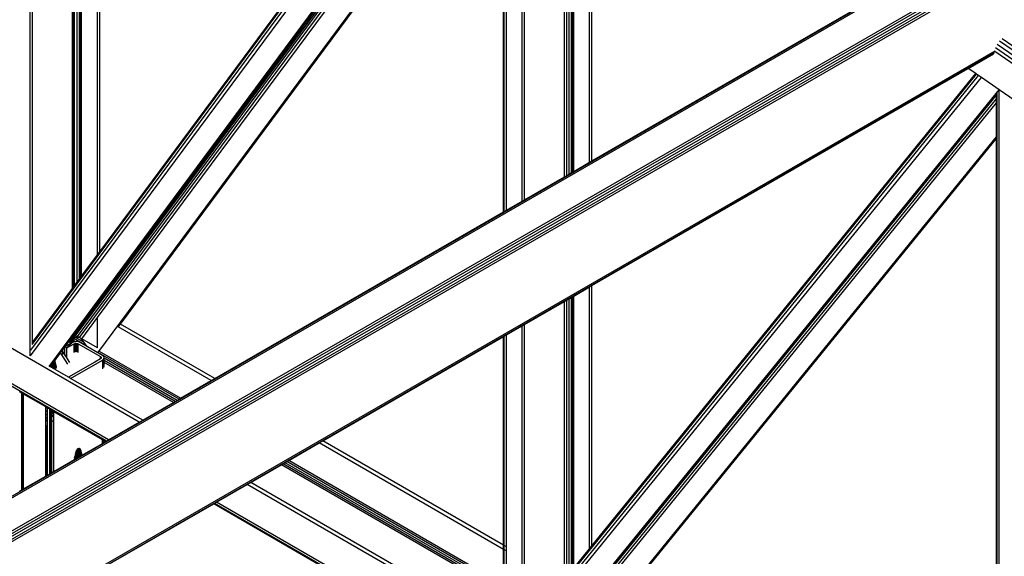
# Model space of a CAD drawing. Header units: millimetres. Extents: x 10 to 1250, y -62 to 528.
# Tile 768 of 909: x 621.894 to 622.999, y 522.478 to 523.08. Entities that reach past the tile are written whole.
import ezdxf

# ---------------------------------------------------------------- set-up
doc = ezdxf.new("R2010")
doc.units = ezdxf.units.MM
doc.header["$LTSCALE"] = 0.05

msp = doc.modelspace()

# ---------------------------------------------------------------- linework, layer by layer
at = {"color": 8}
for p, q in [((621.906, 522.7029), (621.906, 523.7552)), ((621.9085, 522.7179), (621.9085, 523.7535)), ((621.9535, 522.7785), (621.9535, 523.7223)), ((621.9544, 522.7798), (621.9544, 523.7217)), ((621.9558, 522.7817), (621.9558, 523.7207)), ((621.9586, 522.7854), (621.9586, 523.7188)), ((621.9613, 522.7891), (621.9613, 523.7169)), ((621.9627, 522.791), (621.9627, 523.7159)), ((621.9637, 522.7923), (621.9637, 523.7153)), ((621.9815, 522.8163), (621.9815, 523.7029)), ((621.984, 522.8197), (621.984, 523.7011)), ((621.9082, 522.7157), (622.4166, 523.4014)), ((621.984, 522.8197), (622.4157, 523.4021)), ((621.9063, 522.7027), (622.4217, 523.3979)), ((621.9066, 522.7091), (622.4187, 523.4)), ((621.9271, 522.6907), (622.4405, 523.3833)), ((621.9528, 522.7235), (622.4374, 523.3771)), ((621.954, 522.7241), (622.4374, 523.3762)), ((621.9563, 522.7248), (622.4374, 523.3738)), ((621.9589, 522.7246), (622.4374, 523.37)), ((622.4584, 522.8766), (622.4584, 523.3725)), ((622.4609, 522.8781), (622.4609, 523.3708)), ((621.9614, 522.7234), (622.4374, 523.3655)), ((621.9815, 522.7458), (622.4374, 523.3608)), ((622.5059, 522.904), (622.5059, 523.3396)), ((622.5082, 522.9054), (622.5082, 523.338)), ((622.511, 522.907), (622.511, 523.3361)), ((622.5137, 522.9086), (622.5137, 523.3342)), ((622.5151, 522.9094), (622.5151, 523.3332)), ((622.5161, 522.9099), (622.5161, 523.3325)), ((621.9819, 522.7063), (622.4374, 523.3208)), ((622.0072, 522.7385), (622.4374, 523.3188)), ((622.4374, 522.8645), (622.4374, 523.3188)), ((622.4382, 522.865), (622.4382, 523.3199)), ((622.4405, 522.8663), (622.4405, 523.3231)), ((622.5339, 522.9202), (622.5339, 523.3202)), ((622.5364, 522.9217), (622.5364, 523.3184)), ((622.0283, 522.6283), (620.9336, 523.2604)), ((621.9915, 522.6071), (620.8968, 523.2391)), ((621.994, 522.6085), (620.8993, 523.2405)), ((620.2154, 521.581), (622.9683, 523.1704)), ((620.2174, 521.5803), (622.9683, 523.1686)), ((620.2495, 521.5618), (622.9945, 523.1466)), ((620.2515, 521.5602), (622.9972, 523.1454)), ((620.2531, 521.5579), (622.9993, 523.1434)), ((620.2543, 521.5553), (623.0021, 523.1418)), ((620.2546, 521.5528), (623.0023, 523.1392)), ((622.5364, 522.9217), (622.8488, 523.102)), ((624.0003, 522.3638), (622.9971, 523.0588)), ((623.9882, 522.3568), (622.9896, 523.0487)), ((623.9924, 522.3592), (622.9914, 523.0527)), ((623.9966, 522.3616), (622.994, 523.0563)), ((620.2994, 521.4926), (622.9892, 523.0455)), ((620.3008, 521.4916), (622.9886, 523.0434)), ((622.959, 523.0257), (622.9875, 523.0421)), ((623.9848, 522.3548), (622.9889, 523.0448)), ((622.5364, 522.7817), (622.959, 523.0257)), ((622.9674, 523.0198), (622.959, 523.0257)), ((622.4584, 522.3913), (622.9684, 523.0191)), ((622.4584, 522.3871), (622.9706, 523.0176)), ((622.4599, 522.3831), (622.9737, 523.0155)), ((622.5364, 522.4893), (622.9674, 523.0198)), ((622.9684, 523.0191), (622.9674, 523.0198)), ((622.9706, 523.0176), (622.9684, 523.0191)), ((622.9737, 523.0155), (622.9706, 523.0176)), ((622.9936, 523.0017), (622.9737, 523.0155)), ((622.4811, 522.3709), (622.9936, 523.0017)), ((622.5108, 522.4058), (622.9906, 522.9964)), ((622.5113, 522.4057), (622.9906, 522.9957)), ((622.9906, 522.9964), (622.9915, 522.9974)), ((622.9906, 522.9957), (622.9915, 522.9967)), ((622.9906, 522.9964), (622.9906, 522.9966)), ((622.9906, 522.9957), (622.9906, 522.9964)), ((622.9906, 522.9914), (622.9906, 522.9957)), ((622.9906, 522.9914), (622.9915, 522.9924)), ((622.9915, 522.9974), (622.9915, 522.9987)), ((622.9915, 522.9967), (622.9915, 522.9974)), ((622.9915, 522.9924), (622.9915, 522.9967)), ((622.9915, 522.988), (622.9915, 522.9924)), ((622.9938, 523.0016), (622.9936, 523.0017)), ((622.9938, 522.0749), (622.9938, 523.0016)), ((623.0116, 522.9892), (622.9938, 523.0016)), ((622.5138, 522.4045), (622.9906, 522.9914)), ((622.5339, 522.4248), (622.9906, 522.987)), ((622.9906, 522.987), (622.9906, 522.9914)), ((622.9906, 522.987), (622.9915, 522.988)), ((622.9906, 522.9487), (622.9906, 522.987)), ((622.9915, 522.9497), (622.9915, 522.988)), ((622.5325, 522.3849), (622.9906, 522.9487)), ((622.9906, 522.9487), (622.9915, 522.9497)), ((622.9906, 522.9471), (622.9906, 522.9487)), ((622.9906, 522.9471), (622.9915, 522.9481)), ((622.9915, 522.9481), (622.9915, 522.9497)), ((622.9915, 522.1703), (622.9915, 522.9481)), ((622.5613, 522.4186), (622.9906, 522.9471)), ((622.9906, 522.1707), (622.9906, 522.9471)), ((622.5161, 522.9099), (622.5339, 522.9202)), ((622.5339, 522.9202), (622.5364, 522.9217)), ((622.4609, 522.8781), (622.5059, 522.904)), ((622.5059, 522.904), (622.5082, 522.9054)), ((622.5082, 522.9054), (622.511, 522.907)), ((622.511, 522.907), (622.5137, 522.9086)), ((622.5137, 522.9086), (622.5151, 522.9094)), ((622.5151, 522.9094), (622.5161, 522.9099)), ((622.4405, 522.8663), (622.4584, 522.8766)), ((622.4584, 522.8766), (622.4609, 522.8781)), ((622.1132, 522.6773), (622.4374, 522.8645)), ((622.4374, 522.8645), (622.4382, 522.865)), ((622.4382, 522.865), (622.4405, 522.8663)), ((621.9637, 522.7923), (621.9815, 522.8163)), ((621.9815, 522.8163), (621.984, 522.8197)), ((621.9544, 522.7798), (621.9558, 522.7817)), ((621.9558, 522.7817), (621.9586, 522.7854)), ((621.9586, 522.7854), (621.9613, 522.7891)), ((621.9613, 522.7891), (621.9627, 522.791)), ((621.9627, 522.791), (621.9637, 522.7923)), ((622.5339, 522.7802), (622.5364, 522.7817)), ((622.5364, 522.4893), (622.5364, 522.7817)), ((621.9085, 522.7179), (621.9535, 522.7785)), ((621.9535, 522.7785), (621.9544, 522.7798)), ((622.5161, 522.7699), (622.5339, 522.7802)), ((622.5339, 522.4862), (622.5339, 522.7802)), ((622.4609, 522.7381), (622.5059, 522.764)), ((622.5059, 522.764), (622.5082, 522.7654)), ((622.5059, 522.4517), (622.5059, 522.764)), ((622.5082, 522.7654), (622.511, 522.767)), ((622.5082, 522.4546), (622.5082, 522.7654)), ((622.511, 522.767), (622.5137, 522.7686)), ((622.511, 522.458), (622.511, 522.767)), ((622.5137, 522.7686), (622.5151, 522.7694)), ((622.5137, 522.4614), (622.5137, 522.7686)), ((622.5151, 522.7694), (622.5161, 522.7699)), ((622.5151, 522.4631), (622.5151, 522.7694)), ((622.5161, 522.4643), (622.5161, 522.7699)), ((621.9639, 522.7221), (621.9815, 522.7458)), ((621.9815, 522.7119), (621.9815, 522.7458)), ((622.0052, 522.7358), (622.0072, 522.7385)), ((622.1132, 522.6773), (622.0072, 522.7385)), ((622.4584, 522.7366), (622.4609, 522.7381)), ((622.4609, 522.3964), (622.4609, 522.7381)), ((622.1092, 522.675), (622.0045, 522.7354)), ((622.4405, 522.7263), (622.4584, 522.7366)), ((622.4584, 522.3932), (622.4584, 522.7366)), ((621.9085, 522.7163), (621.9085, 522.7179)), ((621.9452, 522.7132), (621.9509, 522.7164)), ((621.9457, 522.7138), (621.9485, 522.7177)), ((621.9509, 522.7165), (621.9457, 522.7138)), ((621.9472, 522.7117), (621.9554, 522.7164)), ((621.9509, 522.7154), (621.9472, 522.7117)), ((621.9485, 522.7177), (621.9491, 522.7184)), ((621.9495, 522.7182), (621.9485, 522.7177)), ((621.9491, 522.7184), (621.9502, 522.7199)), ((621.9495, 522.7182), (621.9491, 522.7184)), ((621.9509, 522.719), (621.9495, 522.7182)), ((621.9509, 522.7174), (621.9495, 522.7182)), ((621.9502, 522.7199), (621.9507, 522.7206)), ((621.9509, 522.7195), (621.9502, 522.7199)), ((621.9507, 522.7206), (621.9528, 522.7235)), ((621.9509, 522.7207), (621.9507, 522.7206)), ((621.9515, 522.7211), (621.9509, 522.7207)), ((621.9509, 522.7195), (621.9509, 522.7207)), ((621.9512, 522.7193), (621.9509, 522.7195)), ((621.9509, 522.719), (621.9509, 522.7195)), ((621.9512, 522.7193), (621.9509, 522.719)), ((621.9509, 522.7174), (621.9509, 522.719)), ((621.9516, 522.717), (621.9509, 522.7174)), ((621.9509, 522.7165), (621.9509, 522.7174)), ((621.9516, 522.7169), (621.9509, 522.7165)), ((621.9509, 522.7164), (621.9516, 522.7168)), ((621.9509, 522.7164), (621.9509, 522.7165)), ((621.9509, 522.7154), (621.9509, 522.7163)), ((621.9516, 522.7161), (621.9509, 522.7154)), ((621.9516, 522.7196), (621.9512, 522.7193)), ((621.9516, 522.7191), (621.9512, 522.7193)), ((621.952, 522.7214), (621.9515, 522.7211)), ((621.9515, 522.7211), (621.9516, 522.721)), ((621.9516, 522.721), (621.9518, 522.7203)), ((621.9516, 522.7196), (621.9516, 522.721)), ((621.9518, 522.7203), (621.9516, 522.7196)), ((621.9516, 522.7191), (621.9516, 522.7196)), ((621.9516, 522.717), (621.9516, 522.7191)), ((621.9518, 522.719), (621.9516, 522.7191)), ((621.9516, 522.7169), (621.9516, 522.717)), ((621.9516, 522.7169), (621.9516, 522.717)), ((621.9518, 522.717), (621.9516, 522.7169)), ((621.9517, 522.7169), (621.9516, 522.7169)), ((621.9516, 522.7168), (621.9516, 522.7169)), ((621.9516, 522.7168), (621.9517, 522.7169)), ((621.9516, 522.7169), (621.9516, 522.7169)), ((621.9516, 522.7161), (621.9516, 522.7167)), ((621.9518, 522.7164), (621.9516, 522.7161)), ((621.9517, 522.7169), (621.9518, 522.7169)), ((621.9518, 522.719), (621.9518, 522.7203)), ((621.9518, 522.717), (621.9518, 522.719)), ((621.9531, 522.7182), (621.9518, 522.719)), ((621.9531, 522.7177), (621.9518, 522.717)), ((621.9518, 522.7169), (621.9531, 522.7177)), ((621.9518, 522.7169), (621.9518, 522.717)), ((621.9521, 522.7167), (621.9518, 522.7169)), ((621.9518, 522.7164), (621.9518, 522.7169)), ((621.9521, 522.7167), (621.9518, 522.7164)), ((621.9531, 522.722), (621.952, 522.7214)), ((621.9531, 522.7208), (621.952, 522.7214)), ((621.9531, 522.7177), (621.9521, 522.7167)), ((621.9535, 522.7238), (621.9528, 522.7235)), ((621.9535, 522.7222), (621.9531, 522.722)), ((621.9531, 522.7208), (621.9531, 522.722)), ((621.9531, 522.7182), (621.9531, 522.7208)), ((621.9545, 522.7199), (621.9531, 522.7208)), ((621.9531, 522.7177), (621.9531, 522.7182)), ((621.9535, 522.718), (621.9531, 522.7182)), ((621.9531, 522.7177), (621.9535, 522.718)), ((621.9536, 522.7179), (621.9531, 522.7177)), ((621.954, 522.7241), (621.9535, 522.7238)), ((621.9535, 522.7231), (621.9535, 522.7238)), ((621.9543, 522.7226), (621.9535, 522.7231)), ((621.9535, 522.7226), (621.9535, 522.7231)), ((621.9538, 522.7224), (621.9535, 522.7226)), ((621.9535, 522.7222), (621.9535, 522.7226)), ((621.9538, 522.7224), (621.9535, 522.7222)), ((621.9535, 522.718), (621.9545, 522.7189)), ((621.9536, 522.7179), (621.9535, 522.718)), ((621.9545, 522.7183), (621.9536, 522.7179)), ((621.9543, 522.7226), (621.9538, 522.7224)), ((621.9545, 522.7217), (621.9538, 522.7224)), ((621.9549, 522.7244), (621.954, 522.7241)), ((621.9558, 522.7231), (621.9543, 522.7226)), ((621.9696, 522.7138), (621.9543, 522.7226)), ((621.955, 522.7203), (621.9545, 522.7217)), ((621.9545, 522.7199), (621.9545, 522.7217)), ((621.9545, 522.7189), (621.9545, 522.7199)), ((621.9548, 522.7198), (621.9545, 522.7199)), ((621.9545, 522.7189), (621.9548, 522.7198)), ((621.9545, 522.7183), (621.9545, 522.7189)), ((621.955, 522.7184), (621.9545, 522.7183)), ((621.9548, 522.7198), (621.955, 522.7203)), ((621.955, 522.7197), (621.9548, 522.7198)), ((621.9558, 522.7247), (621.9549, 522.7244)), ((621.9558, 522.7239), (621.9549, 522.7244)), ((621.955, 522.7197), (621.955, 522.7203)), ((621.9567, 522.7187), (621.955, 522.7197)), ((621.955, 522.7184), (621.955, 522.7197)), ((621.9552, 522.7185), (621.955, 522.7184)), ((621.9567, 522.7187), (621.9552, 522.7185)), ((621.9554, 522.7164), (621.9559, 522.7166)), ((621.9554, 522.7148), (621.9554, 522.7164)), ((621.9563, 522.7248), (621.9558, 522.7247)), ((621.9558, 522.7239), (621.9558, 522.7247)), ((621.9558, 522.7231), (621.9558, 522.7239)), ((621.9569, 522.7233), (621.9558, 522.7231)), ((621.9559, 522.7166), (621.9564, 522.7168)), ((621.9564, 522.7163), (621.9559, 522.7166)), ((621.9586, 522.7246), (621.9563, 522.7248)), ((621.9564, 522.7168), (621.9576, 522.717)), ((621.9564, 522.7163), (621.9564, 522.7168)), ((621.9576, 522.7156), (621.9564, 522.7163)), ((621.9564, 522.7142), (621.9564, 522.7163)), ((621.9576, 522.7188), (621.9567, 522.7187)), ((621.9586, 522.7235), (621.9569, 522.7233)), ((621.9665, 522.7177), (621.9569, 522.7233)), ((621.9601, 522.7185), (621.9576, 522.7188)), ((621.9576, 522.717), (621.9589, 522.7168)), ((621.9576, 522.7156), (621.9576, 522.717)), ((621.9576, 522.7135), (621.9576, 522.7156)), ((621.9586, 522.7235), (621.9586, 522.7246)), ((621.9589, 522.7246), (621.9586, 522.7246)), ((621.9613, 522.7231), (621.9586, 522.7235)), ((621.9613, 522.7235), (621.9589, 522.7246)), ((621.9589, 522.7168), (621.9599, 522.7164)), ((621.9589, 522.7149), (621.9589, 522.7168)), ((621.9599, 522.7164), (621.9848, 522.702)), ((621.9599, 522.7143), (621.9599, 522.7164)), ((621.9622, 522.7177), (621.9601, 522.7185)), ((621.9613, 522.7231), (621.9613, 522.7235)), ((621.9614, 522.7234), (621.9613, 522.7235)), ((621.962, 522.7229), (621.9613, 522.7231)), ((621.962, 522.7229), (621.9614, 522.7234)), ((621.9635, 522.7215), (621.962, 522.7229)), ((621.9701, 522.7131), (621.9622, 522.7177)), ((621.9635, 522.7215), (621.9639, 522.7221)), ((621.9665, 522.7177), (621.9635, 522.7215)), ((621.9815, 522.7119), (621.9639, 522.7221)), ((621.9696, 522.7138), (621.9665, 522.7177)), ((622.2344, 522.6073), (622.4374, 522.7245)), ((622.4374, 522.7245), (622.4382, 522.725)), ((622.4374, 522.4902), (622.4374, 522.7245)), ((622.4382, 522.725), (622.4405, 522.7263)), ((622.4382, 522.4897), (622.4382, 522.725)), ((622.4405, 522.4883), (622.4405, 522.7263)), ((621.9358, 522.7005), (621.9399, 522.706)), ((621.9399, 522.706), (621.942, 522.7089)), ((621.9399, 522.706), (621.9478, 522.6936)), ((621.942, 522.7089), (621.9427, 522.7097)), ((621.9427, 522.7078), (621.942, 522.7089)), ((621.9427, 522.7097), (621.945, 522.7129)), ((621.9427, 522.7078), (621.9427, 522.7097)), ((621.9427, 522.7045), (621.9427, 522.7078)), ((621.9449, 522.7042), (621.9427, 522.7078)), ((621.9449, 522.7042), (621.9449, 522.7125)), ((621.9452, 522.7132), (621.945, 522.7129)), ((621.9472, 522.7117), (621.945, 522.7129)), ((621.9452, 522.7132), (621.9457, 522.7138)), ((621.9472, 522.7019), (621.9472, 522.7117)), ((621.9564, 522.7142), (621.9554, 522.7148)), ((621.9554, 522.7067), (621.9554, 522.7148)), ((621.9576, 522.7135), (621.9564, 522.7142)), ((621.9564, 522.7071), (621.9564, 522.7142)), ((621.9576, 522.7072), (621.9576, 522.7135)), ((621.9599, 522.7143), (621.9589, 522.7149)), ((621.9589, 522.7128), (621.9589, 522.7149)), ((621.9599, 522.7122), (621.9589, 522.7128)), ((621.9589, 522.7071), (621.9589, 522.7128)), ((621.9599, 522.7122), (621.9599, 522.7143)), ((621.9599, 522.7067), (621.9599, 522.7122)), ((621.9701, 522.7131), (621.9696, 522.7138)), ((621.9819, 522.7063), (621.9701, 522.7131)), ((621.9825, 522.706), (621.9819, 522.7063)), ((621.9871, 522.7033), (621.9825, 522.706)), ((622.073, 522.6541), (621.9827, 522.7062)), ((622.0748, 522.6552), (621.9839, 522.7076)), ((621.906, 522.7029), (621.906, 522.7029)), ((621.9299, 522.6925), (621.9305, 522.6933)), ((621.9305, 522.6933), (621.931, 522.694)), ((621.9318, 522.6888), (621.9305, 522.6933)), ((621.931, 522.694), (621.9315, 522.6946)), ((621.9326, 522.6882), (621.931, 522.694)), ((621.9315, 522.6946), (621.9319, 522.6952)), ((621.9335, 522.6878), (621.9315, 522.6946)), ((621.9319, 522.6952), (621.9323, 522.6958)), ((621.9341, 522.6877), (621.9319, 522.6952)), ((621.9323, 522.6958), (621.9326, 522.6962)), ((621.9346, 522.6881), (621.9323, 522.6958)), ((621.9326, 522.6962), (621.9329, 522.6966)), ((621.9349, 522.6884), (621.9326, 522.6962)), ((621.9329, 522.6966), (621.9332, 522.6969)), ((621.9352, 522.6889), (621.9329, 522.6966)), ((621.9332, 522.6969), (621.9333, 522.6972)), ((621.9354, 522.6893), (621.9332, 522.6969)), ((621.9333, 522.6972), (621.9334, 522.6973)), ((621.9355, 522.6897), (621.9333, 522.6972)), ((621.9334, 522.6973), (621.9358, 522.7005)), ((621.9354, 522.6906), (621.9334, 522.6973)), ((621.9354, 522.6906), (621.9334, 522.6973)), ((621.9334, 522.6973), (621.9334, 522.6973)), ((621.9449, 522.7032), (621.9449, 522.7042)), ((621.9459, 522.7026), (621.9449, 522.7042)), ((621.9506, 522.6953), (621.9459, 522.7026)), ((621.9786, 522.6958), (621.949, 522.6788)), ((621.9513, 522.6775), (621.9871, 522.6981)), ((621.9848, 522.6994), (621.9786, 522.6958)), ((621.9848, 522.702), (621.9855, 522.7014)), ((621.9848, 522.6999), (621.9848, 522.702)), ((621.9852, 522.6997), (621.9848, 522.6999)), ((621.9848, 522.6994), (621.9848, 522.6999)), ((621.9852, 522.6997), (621.9848, 522.6994)), ((621.9855, 522.7), (621.9852, 522.6997)), ((621.9855, 522.7014), (621.9857, 522.7007)), ((621.9855, 522.7), (621.9855, 522.7014)), ((621.9857, 522.7007), (621.9855, 522.7)), ((621.9885, 522.7021), (621.9871, 522.7033)), ((621.9871, 522.6981), (621.9874, 522.6984)), ((621.9871, 522.6965), (621.9871, 522.6981)), ((621.9885, 522.6957), (621.9871, 522.6965)), ((621.9871, 522.6965), (621.9871, 522.6884)), ((621.9874, 522.6984), (621.9885, 522.6993)), ((621.9885, 522.6978), (621.9874, 522.6984)), ((621.9889, 522.7007), (621.9885, 522.7021)), ((621.9885, 522.6993), (621.9887, 522.7002)), ((621.9885, 522.6978), (621.9885, 522.6993)), ((621.9889, 522.6975), (621.9885, 522.6978)), ((621.9885, 522.6957), (621.9885, 522.6978)), ((621.9889, 522.6954), (621.9885, 522.6957)), ((621.9885, 522.6896), (621.9885, 522.6957)), ((621.9887, 522.7002), (621.9889, 522.7007)), ((621.9889, 522.7001), (621.9887, 522.7002)), ((621.9889, 522.7001), (621.9889, 522.7007)), ((622.0708, 522.6528), (621.9889, 522.7001)), ((621.9889, 522.6975), (621.9889, 522.7001)), ((622.0686, 522.6516), (621.9889, 522.6975)), ((621.9889, 522.6954), (621.9889, 522.6975)), ((621.9889, 522.691), (621.9889, 522.6954)), ((622.0667, 522.6505), (621.9889, 522.6954)), ((621.9285, 522.6906), (621.9277, 522.6911)), ((621.9285, 522.6906), (621.9288, 522.691)), ((621.929, 522.6904), (621.9285, 522.6906)), ((621.9288, 522.691), (621.9294, 522.6918)), ((621.929, 522.6904), (621.9288, 522.691)), ((621.9299, 522.6898), (621.929, 522.6904)), ((621.9294, 522.6918), (621.9299, 522.6925)), ((621.9299, 522.6898), (621.9294, 522.6918)), ((621.9309, 522.6893), (621.9299, 522.6925)), ((621.9309, 522.6893), (621.9299, 522.6898)), ((621.9318, 522.6888), (621.9309, 522.6893)), ((621.9326, 522.6882), (621.9318, 522.6888)), ((621.9335, 522.6878), (621.9326, 522.6882)), ((621.9338, 522.6876), (621.9335, 522.6878)), ((621.949, 522.6788), (621.9338, 522.6876)), ((621.9355, 522.6902), (621.9354, 522.6906)), ((621.9513, 522.6775), (621.949, 522.6788)), ((621.9598, 522.6726), (621.9513, 522.6775)), ((622.0324, 522.6307), (621.9598, 522.6726)), ((622.0748, 522.6552), (622.1092, 522.675)), ((622.1092, 522.675), (622.1132, 522.6773)), ((621.8964, 522.661), (621.894, 522.6624)), ((621.8964, 522.6354), (621.8964, 522.661)), ((621.8966, 522.6608), (621.8964, 522.661)), ((621.8966, 522.6355), (621.8966, 522.6608)), ((621.8971, 522.6606), (621.8966, 522.6608)), ((621.8971, 522.6359), (621.8971, 522.6606)), ((621.8985, 522.6598), (621.8971, 522.6606)), ((621.8985, 522.6369), (621.8985, 522.6598)), ((621.9234, 522.6454), (621.8985, 522.6598)), ((622.0324, 522.6307), (622.0667, 522.6505)), ((622.0667, 522.6505), (622.0686, 522.6516)), ((622.0686, 522.6516), (622.0708, 522.6528)), ((622.0708, 522.6528), (622.073, 522.6541)), ((622.073, 522.6541), (622.0748, 522.6552)), ((621.9234, 522.6402), (621.9234, 522.6454)), ((621.9247, 522.6446), (621.9234, 522.6454)), ((621.9234, 522.6402), (621.9255, 522.6418)), ((621.9234, 522.6363), (621.9234, 522.6402)), ((621.9247, 522.6446), (621.9255, 522.6434)), ((621.9255, 522.6442), (621.9247, 522.6446)), ((621.9255, 522.6434), (621.9255, 522.6442)), ((621.9279, 522.6428), (621.9255, 522.6442)), ((621.9255, 522.6418), (621.9255, 522.6434)), ((621.9255, 522.6379), (621.9255, 522.6418)), ((621.9279, 522.6412), (621.9279, 522.6428)), ((621.9291, 522.6421), (621.9279, 522.6428)), ((621.9279, 522.6412), (621.9291, 522.6421)), ((621.9279, 522.6403), (621.9279, 522.6412)), ((621.9279, 522.6403), (621.9282, 522.64)), ((621.9279, 522.6397), (621.9279, 522.6403)), ((621.9279, 522.6397), (621.9282, 522.64)), ((621.9279, 522.6363), (621.9279, 522.6397)), ((621.9282, 522.64), (621.9285, 522.6398)), ((621.9285, 522.6398), (621.9292, 522.6404)), ((621.9285, 522.6398), (621.9292, 522.6394)), ((621.9292, 522.6421), (621.9291, 522.6421)), ((621.9292, 522.6404), (621.9292, 522.6421)), ((621.9302, 522.6415), (621.9292, 522.6421)), ((621.9292, 522.6404), (621.9302, 522.6412)), ((621.9292, 522.6394), (621.9292, 522.6404)), ((621.9292, 522.6394), (621.9294, 522.6393)), ((621.9292, 522.6372), (621.9292, 522.6394)), ((621.9292, 522.6372), (621.9302, 522.638)), ((621.9294, 522.6393), (621.9302, 522.6399)), ((621.9294, 522.6393), (621.9298, 522.6391)), ((621.9298, 522.6391), (621.9302, 522.6393)), ((621.9298, 522.6391), (621.9302, 522.6389)), ((621.9302, 522.6412), (621.9302, 522.6415)), ((621.9304, 522.6414), (621.9302, 522.6415)), ((621.9302, 522.6412), (621.9304, 522.6413)), ((621.9302, 522.6399), (621.9302, 522.6412)), ((621.9302, 522.6399), (621.9304, 522.64)), ((621.9302, 522.6393), (621.9302, 522.6399)), ((621.9302, 522.6393), (621.9304, 522.6395)), ((621.9302, 522.6389), (621.9302, 522.6393)), ((621.9302, 522.6389), (621.9304, 522.6388)), ((621.9302, 522.638), (621.9302, 522.6389)), ((621.9302, 522.638), (621.9304, 522.6381)), ((621.9302, 522.6355), (621.9302, 522.638)), ((621.9304, 522.6413), (621.9304, 522.6414)), ((621.9304, 522.6413), (621.9304, 522.6414)), ((621.9304, 522.6413), (621.9304, 522.6413)), ((621.9304, 522.64), (621.9304, 522.6413)), ((621.9314, 522.6408), (621.9304, 522.6413)), ((621.9304, 522.64), (621.9314, 522.6408)), ((621.9304, 522.6395), (621.9318, 522.6405)), ((621.9304, 522.6395), (621.9304, 522.64)), ((621.9304, 522.6388), (621.9304, 522.6395)), ((621.9304, 522.6388), (621.9305, 522.6387)), ((621.9304, 522.6381), (621.9304, 522.6388)), ((621.9304, 522.6381), (621.9309, 522.6385)), ((621.9304, 522.6356), (621.9304, 522.6381)), ((621.9305, 522.6387), (621.9325, 522.6401)), ((621.9305, 522.6387), (621.9309, 522.6385)), ((621.9309, 522.6385), (621.9325, 522.6396)), ((621.9309, 522.6385), (621.9309, 522.6385)), ((621.9309, 522.6385), (621.9325, 522.6382)), ((621.9318, 522.6405), (621.9314, 522.6408)), ((621.9325, 522.6401), (621.9318, 522.6405)), ((621.9325, 522.6401), (621.9325, 522.6402)), ((621.9325, 522.6396), (621.9325, 522.6401)), ((621.9871, 522.6086), (621.9325, 522.6401)), ((621.9325, 522.6382), (621.9325, 522.6396)), ((621.9325, 522.6372), (621.9325, 522.6382)), ((621.8964, 522.6354), (621.8966, 522.6355)), ((621.8964, 522.62), (621.8964, 522.6354)), ((621.8966, 522.6355), (621.8971, 522.6359)), ((621.8966, 522.6201), (621.8966, 522.6355)), ((621.8971, 522.6359), (621.8985, 522.6369)), ((621.8971, 522.6205), (621.8971, 522.6359)), ((621.8985, 522.6215), (621.8985, 522.6369)), ((621.9234, 522.6363), (621.9255, 522.6379)), ((621.9234, 522.6329), (621.9234, 522.6363)), ((621.9234, 522.6329), (621.9255, 522.6344)), ((621.9234, 522.6304), (621.9234, 522.6329)), ((621.9234, 522.6304), (621.9255, 522.6319)), ((621.9234, 522.6292), (621.9255, 522.6308)), ((621.9234, 522.6292), (621.9234, 522.6304)), ((621.9234, 522.6238), (621.9234, 522.6292)), ((621.9255, 522.6344), (621.9255, 522.6379)), ((621.9255, 522.6319), (621.9255, 522.6344)), ((621.9255, 522.6308), (621.9255, 522.6319)), ((621.9255, 522.6254), (621.9255, 522.6308)), ((621.9279, 522.6363), (621.9292, 522.6372)), ((621.9279, 522.6338), (621.9279, 522.6363)), ((621.9279, 522.6338), (621.9292, 522.6347)), ((621.9279, 522.6326), (621.9279, 522.6338)), ((621.9279, 522.6326), (621.9292, 522.6336)), ((621.9279, 522.6272), (621.9279, 522.6326)), ((621.9279, 522.6272), (621.9282, 522.6274)), ((621.9279, 522.5704), (621.9279, 522.6272)), ((621.9282, 522.6274), (621.9292, 522.6281)), ((621.9282, 522.5705), (621.9282, 522.6274)), ((621.9292, 522.6347), (621.9292, 522.6372)), ((621.9292, 522.6347), (621.9302, 522.6355)), ((621.9292, 522.6336), (621.9292, 522.6347)), ((621.9292, 522.6336), (621.9302, 522.6343)), ((621.9292, 522.6281), (621.9292, 522.6336)), ((621.9292, 522.6281), (621.9302, 522.6289)), ((621.9292, 522.5711), (621.9292, 522.6281)), ((621.9302, 522.6355), (621.9304, 522.6356)), ((621.9302, 522.6343), (621.9302, 522.6355)), ((621.9302, 522.6343), (621.9304, 522.6345)), ((621.9302, 522.6289), (621.9302, 522.6343)), ((621.9302, 522.6289), (621.9304, 522.6291)), ((621.9302, 522.5717), (621.9302, 522.6289)), ((621.9304, 522.6356), (621.9325, 522.6372)), ((621.9304, 522.6345), (621.9325, 522.636)), ((621.9304, 522.6345), (621.9304, 522.6356)), ((621.9304, 522.6291), (621.9304, 522.6345)), ((621.9304, 522.6291), (621.9325, 522.6306)), ((621.9304, 522.5718), (621.9304, 522.6291)), ((621.9325, 522.636), (621.9325, 522.6372)), ((621.9325, 522.6306), (621.9325, 522.636)), ((621.9325, 522.573), (621.9325, 522.6306)), ((621.994, 522.6085), (622.0283, 522.6283)), ((622.0283, 522.6283), (622.0324, 522.6307)), ((621.8964, 522.62), (621.8966, 522.6201)), ((621.8964, 522.6161), (621.8964, 522.62)), ((621.8964, 522.6161), (621.8966, 522.6162)), ((621.8964, 522.6126), (621.8964, 522.6161)), ((621.8966, 522.6201), (621.8971, 522.6205)), ((621.8966, 522.6162), (621.8966, 522.6201)), ((621.8966, 522.6162), (621.8971, 522.6166)), ((621.8966, 522.6127), (621.8966, 522.6162)), ((621.8971, 522.6205), (621.8985, 522.6215)), ((621.8971, 522.6166), (621.8971, 522.6205)), ((621.8971, 522.6166), (621.8985, 522.6176)), ((621.8971, 522.6131), (621.8971, 522.6166)), ((621.8985, 522.6176), (621.8985, 522.6215)), ((621.8985, 522.6141), (621.8985, 522.6176)), ((621.9234, 522.6238), (621.9237, 522.624)), ((621.9234, 522.5678), (621.9234, 522.6238)), ((621.9237, 522.624), (621.9249, 522.6249)), ((621.9237, 522.5679), (621.9237, 522.624)), ((621.9249, 522.6249), (621.9255, 522.6254)), ((621.9249, 522.5686), (621.9249, 522.6249)), ((621.9255, 522.569), (621.9255, 522.6254)), ((621.8964, 522.6126), (621.8966, 522.6127)), ((621.8964, 522.6101), (621.8964, 522.6126)), ((621.8964, 522.6101), (621.8966, 522.6102)), ((621.8964, 522.609), (621.8964, 522.6101)), ((621.8964, 522.609), (621.8966, 522.6091)), ((621.8964, 522.6035), (621.8964, 522.609)), ((621.8966, 522.6127), (621.8971, 522.6131)), ((621.8966, 522.6102), (621.8966, 522.6127)), ((621.8966, 522.6102), (621.8971, 522.6106)), ((621.8966, 522.6091), (621.8966, 522.6102)), ((621.8966, 522.6091), (621.8971, 522.6095)), ((621.8966, 522.6037), (621.8966, 522.6091)), ((621.8971, 522.6131), (621.8985, 522.6141)), ((621.8971, 522.6106), (621.8971, 522.6131)), ((621.8971, 522.6106), (621.8985, 522.6116)), ((621.8971, 522.6095), (621.8971, 522.6106)), ((621.8971, 522.6095), (621.8985, 522.6105)), ((621.8971, 522.604), (621.8971, 522.6095)), ((621.8971, 522.604), (621.8985, 522.6051)), ((621.8985, 522.6116), (621.8985, 522.6141)), ((621.8985, 522.6105), (621.8985, 522.6116)), ((621.8985, 522.6051), (621.8985, 522.6105)), ((621.8985, 522.5534), (621.8985, 522.6051)), ((621.9871, 522.6045), (621.9871, 522.6086)), ((621.9885, 522.6078), (621.9871, 522.6086)), ((621.9871, 522.6045), (621.9885, 522.6053)), ((621.9885, 522.6053), (621.9885, 522.6078)), ((621.9889, 522.6076), (621.9885, 522.6078)), ((621.9885, 522.6053), (621.9889, 522.6056)), ((621.9889, 522.6056), (621.9889, 522.6076)), ((621.9906, 522.6066), (621.9889, 522.6076)), ((621.9889, 522.6056), (621.9906, 522.6066)), ((621.9906, 522.6066), (621.9915, 522.6071)), ((621.9915, 522.6071), (621.994, 522.6085)), ((622.1961, 522.5852), (622.2304, 522.605)), ((622.2304, 522.605), (622.2344, 522.6073)), ((622.4374, 522.4855), (622.2304, 522.605)), ((622.4374, 522.4902), (622.2344, 522.6073)), ((621.8964, 522.6035), (621.8966, 522.6037)), ((621.8964, 522.5522), (621.8964, 522.6035)), ((621.8966, 522.6037), (621.8971, 522.604)), ((621.8966, 522.5523), (621.8966, 522.6037)), ((621.8971, 522.5526), (621.8971, 522.604)), ((621.9589, 522.5882), (621.9571, 522.5946)), ((621.9596, 522.5886), (621.9575, 522.5958)), ((621.9602, 522.589), (621.958, 522.5968)), ((621.9609, 522.5894), (621.9585, 522.5977)), ((621.9615, 522.5897), (621.959, 522.5984)), ((621.9621, 522.5901), (621.9595, 522.5989)), ((621.9626, 522.5904), (621.96, 522.5992)), ((621.9631, 522.5907), (621.9606, 522.5993)), ((621.9635, 522.5909), (621.9611, 522.5992)), ((621.9639, 522.5911), (621.9616, 522.5989)), ((621.9641, 522.5913), (621.962, 522.5984)), ((621.9643, 522.5914), (621.9625, 522.5977)), ((621.9632, 522.5957), (621.9629, 522.5968)), ((621.9644, 522.5914), (621.9632, 522.5957)), ((621.9644, 522.5914), (621.9871, 522.6045)), ((621.9325, 522.573), (621.9556, 522.5863)), ((621.9556, 522.5863), (621.9558, 522.5864)), ((621.9558, 522.5864), (621.9557, 522.587)), ((621.9564, 522.5868), (621.9558, 522.5886)), ((621.9558, 522.5864), (621.9564, 522.5868)), ((621.957, 522.5871), (621.956, 522.5902)), ((621.9576, 522.5875), (621.9563, 522.5918)), ((621.9564, 522.5868), (621.957, 522.5871)), ((621.9582, 522.5879), (621.9567, 522.5932)), ((621.957, 522.5871), (621.9576, 522.5875)), ((621.9576, 522.5875), (621.9582, 522.5879)), ((621.9582, 522.5879), (621.9589, 522.5882)), ((621.9589, 522.5882), (621.9596, 522.5886)), ((621.9596, 522.5886), (621.9602, 522.589)), ((621.9602, 522.589), (621.9609, 522.5894)), ((621.9609, 522.5894), (621.9615, 522.5897)), ((621.9615, 522.5897), (621.9621, 522.5901)), ((621.9621, 522.5901), (621.9626, 522.5904)), ((621.9626, 522.5904), (621.9631, 522.5907)), ((621.9631, 522.5907), (621.9635, 522.5909)), ((621.9635, 522.5909), (621.9639, 522.5911)), ((621.9639, 522.5911), (621.9641, 522.5913)), ((621.9641, 522.5913), (621.9643, 522.5914)), ((621.9643, 522.5914), (621.9644, 522.5914)), ((622.1898, 522.5816), (622.192, 522.5828)), ((622.192, 522.5828), (622.1942, 522.5841)), ((622.4374, 522.4412), (622.192, 522.5828)), ((622.1942, 522.5841), (622.1961, 522.5852)), ((622.4374, 522.4437), (622.1942, 522.5841)), ((622.4374, 522.4458), (622.1961, 522.5852)), ((621.9292, 522.5711), (621.9302, 522.5717)), ((621.9302, 522.5717), (621.9304, 522.5718)), ((621.9304, 522.5718), (621.9325, 522.573)), ((622.1536, 522.5607), (622.188, 522.5805)), ((622.188, 522.5805), (622.1898, 522.5816)), ((622.4374, 522.4365), (622.188, 522.5805)), ((622.4374, 522.4386), (622.1898, 522.5816)), ((621.8985, 522.5534), (621.9234, 522.5678)), ((621.9234, 522.5678), (621.9237, 522.5679)), ((621.9237, 522.5679), (621.9249, 522.5686)), ((621.9249, 522.5686), (621.9255, 522.569)), ((621.9255, 522.569), (621.9279, 522.5704)), ((621.9279, 522.5704), (621.9282, 522.5705)), ((621.9282, 522.5705), (621.9292, 522.5711)), ((622.1496, 522.5583), (622.1536, 522.5607)), ((622.4374, 522.3968), (622.1536, 522.5607)), ((621.894, 522.5508), (621.8964, 522.5522)), ((621.8964, 522.5522), (621.8966, 522.5523)), ((621.8966, 522.5523), (621.8971, 522.5526)), ((621.8971, 522.5526), (621.8985, 522.5534)), ((622.1152, 522.5385), (622.1496, 522.5583)), ((623.2434, 521.9268), (622.1496, 522.5583)), ((622.1128, 522.5371), (622.1152, 522.5385)), ((623.2091, 521.907), (622.1152, 522.5385)), ((621.9995, 522.4717), (622.1119, 522.5366)), ((622.1119, 522.5366), (622.1128, 522.5371)), ((622.9683, 522.0421), (622.1119, 522.5366)), ((623.2066, 521.9055), (622.1128, 522.5371)), ((622.4374, 522.4855), (622.4374, 522.4902)), ((622.4374, 522.4458), (622.4374, 522.4855)), ((622.4405, 522.4883), (622.4382, 522.4897)), ((622.4382, 522.485), (622.4382, 522.4897)), ((622.4405, 522.4837), (622.4382, 522.485)), ((622.4382, 522.4453), (622.4382, 522.485)), ((622.4405, 522.4837), (622.4405, 522.4883)), ((622.4405, 522.444), (622.4405, 522.4837)), ((622.5161, 522.4643), (622.5339, 522.4862)), ((622.5339, 522.4862), (622.5364, 522.4893))]:
    msp.add_line(p, q, dxfattribs=at)

doc.saveas('drawing.dxf')
